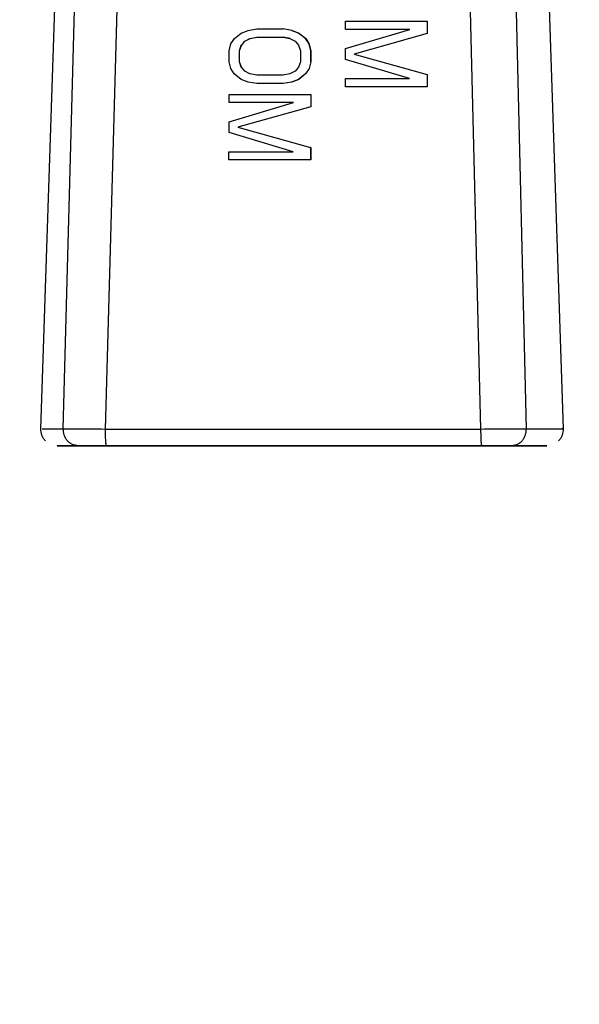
# Model space of a CAD drawing. Header units: inches. Extents: x 170 to 288, y 234 to 248.
# Tile 339 of 480: x 235.4547 to 235.4996, y 243.868 to 243.947. Entities that reach past the tile are written whole.
import ezdxf

# ---------------------------------------------------------------- set-up
doc = ezdxf.new("R2010")
doc.units = ezdxf.units.IN
doc.header["$LTSCALE"] = 0.25
doc.header["$MEASUREMENT"] = 0
doc.layers.add('ANNOTATIONS', color=1, linetype='Continuous')
doc.layers.add('STANDARD Z GUIDE MOTOR LH', color=7, linetype='Continuous')
doc.styles.add('ARIAL', font='arial.ttf', dxfattribs={"height": 0.09375})
doc.dimstyles.new('STANDARD$0', dxfattribs={"dimtxt": 0.09375, "dimasz": 0.09375, "dimexe": 0.03125, "dimexo": 0.046875, "dimgap": 0.09, "dimtad": 0, "dimtih": 1, "dimtoh": 1, "dimdec": 4, "dimzin": 0, "dimdsep": 46, "dimtxsty": 'ARIAL', "dimcen": 0.09, "dimadec": 0, "dimazin": 0, "dimtfac": 1, "dimtdec": 4, "dimtofl": 0, "dimtmove": 0, "dimatfit": 1, "dimfxl": 1, "dimtolj": 1, "dimtzin": 0, "dimarcsym": 0})

# ---------------------------------------------------------------- blocks, each defined once
blk = doc.blocks.new('*D42')
at = {"layer": 'ANNOTATIONS', "color": 0, "lineweight": -2, "transparency": 16777216}
for p, q in [((234.726904, 244.143778), (236.441841, 244.143778)), ((236.410591, 244.050028), (236.410591, 242.280117)), ((236.410591, 240.233194), (236.410591, 242.003105)), ((235.133154, 240.139444), (236.441841, 240.139444))]:
    blk.add_line(p, q, dxfattribs=at)
at = {"layer": 'ANNOTATIONS', "color": 0, "transparency": 16777216}
for points in [[(236.394966, 244.050028), (236.426216, 244.050028), (236.410591, 244.143778)], [(236.394966, 240.233194), (236.426216, 240.233194), (236.410591, 240.139444)]]:
    blk.add_solid(points, dxfattribs=at)
at = {"layer": 'defpoints', "color": 0, "transparency": 16777216}
for p in [(234.680029, 244.143778), (236.410591, 244.143778), (235.086279, 240.139444)]:
    blk.add_point(p, dxfattribs=at)
at = {"layer": 'ANNOTATIONS', "color": 0, "transparency": 16777216, "insert": (236.410591, 242.141611), "char_height": 0.09375, "attachment_point": 5, "style": 'ARIAL'}
blk.add_mtext('\\A1;OPENING HEIGHT', dxfattribs=at)

msp = doc.modelspace()

# ---------------------------------------------------------------- linework, layer by layer
at = {"layer": 'STANDARD Z GUIDE MOTOR LH'}
for p, q in [((235.456368, 243.914164), (235.460049, 244.024575)), ((235.494591, 244.024574), (235.498269, 243.914163)), ((235.458173, 243.914164), (235.461066, 244.022284)), ((235.492718, 244.022284), (235.495289, 243.914163)), ((235.464513, 244.022241), (235.46153, 243.914149)), ((235.491674, 243.914149), (235.488986, 244.022241)), ((235.480803, 243.946189), (235.480804, 243.946845)), ((235.480804, 243.946845), (235.487353, 243.946845)), ((235.487353, 243.946845), (235.487352, 243.945861)), ((235.487361, 243.946842), (235.487353, 243.946845)), ((235.487361, 243.946842), (235.48736, 243.945858)), ((235.471894, 243.945463), (235.472452, 243.945901)), ((235.472452, 243.945901), (235.473009, 243.946119)), ((235.473009, 243.946119), (235.473706, 243.946229)), ((235.473706, 243.946229), (235.475796, 243.946229)), ((235.476493, 243.946119), (235.475796, 243.946229)), ((235.47705, 243.945901), (235.476493, 243.946119)), ((235.476501, 243.946116), (235.476493, 243.946119)), ((235.476501, 243.946116), (235.477058, 243.945898)), ((235.477607, 243.945463), (235.47705, 243.945901)), ((235.477058, 243.945898), (235.47705, 243.945901)), ((235.477058, 243.945898), (235.477615, 243.94546)), ((235.480801, 243.944659), (235.485959, 243.946189)), ((235.485959, 243.946189), (235.480803, 243.946189)), ((235.480811, 243.946186), (235.480803, 243.946189)), ((235.485949, 243.946186), (235.480811, 243.946186)), ((235.487352, 243.945861), (235.481497, 243.944221)), ((235.48736, 243.945858), (235.481506, 243.944219)), ((235.48736, 243.945858), (235.487352, 243.945861)), ((235.471474, 243.944479), (235.471614, 243.945026)), ((235.471614, 243.945026), (235.471894, 243.945463)), ((235.47231, 243.944479), (235.47245, 243.944917)), ((235.472318, 243.944476), (235.472458, 243.944914)), ((235.47245, 243.944917), (235.472729, 243.945245)), ((235.47245, 243.944917), (235.472458, 243.944914)), ((235.472458, 243.944914), (235.472737, 243.945242)), ((235.472729, 243.945245), (235.473148, 243.945463)), ((235.472729, 243.945245), (235.472737, 243.945242)), ((235.472737, 243.945242), (235.473156, 243.94546)), ((235.473148, 243.945463), (235.473705, 243.945573)), ((235.473148, 243.945463), (235.473156, 243.94546)), ((235.473156, 243.94546), (235.473713, 243.94557)), ((235.473705, 243.945573), (235.475796, 243.945573)), ((235.473705, 243.945573), (235.473713, 243.94557)), ((235.473713, 243.94557), (235.475803, 243.94557)), ((235.475796, 243.945573), (235.476353, 243.945463)), ((235.475796, 243.945573), (235.475803, 243.94557)), ((235.476357, 243.945461), (235.475803, 243.94557)), ((235.476353, 243.945463), (235.476771, 243.945245)), ((235.476771, 243.945245), (235.477049, 243.944917)), ((235.477049, 243.944917), (235.477188, 243.944479)), ((235.477885, 243.945026), (235.477607, 243.945463)), ((235.477615, 243.94546), (235.477607, 243.945463)), ((235.477615, 243.94546), (235.477893, 243.945023)), ((235.478024, 243.944479), (235.477885, 243.945026)), ((235.477893, 243.945023), (235.477885, 243.945026)), ((235.477893, 243.945023), (235.478032, 243.944476)), ((235.471473, 243.943605), (235.471474, 243.944479)), ((235.472309, 243.943605), (235.47231, 243.944479)), ((235.47231, 243.944479), (235.472318, 243.944476)), ((235.472317, 243.943602), (235.472318, 243.944476)), ((235.477188, 243.944479), (235.477186, 243.943605)), ((235.478022, 243.943605), (235.478024, 243.944479)), ((235.478032, 243.944476), (235.478024, 243.944479)), ((235.478032, 243.944476), (235.47803, 243.943602)), ((235.4808, 243.943784), (235.480801, 243.944659)), ((235.481497, 243.944221), (235.487348, 243.942581)), ((235.471612, 243.943058), (235.471473, 243.943605)), ((235.472448, 243.943167), (235.472309, 243.943605)), ((235.472309, 243.943605), (235.472317, 243.943602)), ((235.472456, 243.943164), (235.472317, 243.943602)), ((235.477186, 243.943605), (235.477046, 243.943167)), ((235.478022, 243.943605), (235.477882, 243.943058)), ((235.47803, 243.943602), (235.47789, 243.943055)), ((235.478022, 243.943605), (235.47803, 243.943602)), ((235.485954, 243.942253), (235.4808, 243.943784)), ((235.480808, 243.943781), (235.4808, 243.943784)), ((235.485952, 243.942253), (235.480808, 243.943781)), ((235.47189, 243.942621), (235.471612, 243.943058)), ((235.472446, 243.942183), (235.47189, 243.942621)), ((235.472726, 243.942839), (235.472448, 243.943167)), ((235.472448, 243.943167), (235.472456, 243.943164)), ((235.472734, 243.942836), (235.472456, 243.943164)), ((235.473144, 243.942621), (235.472726, 243.942839)), ((235.472726, 243.942839), (235.472734, 243.942836)), ((235.473148, 243.94262), (235.472734, 243.942836)), ((235.473701, 243.942511), (235.473144, 243.942621)), ((235.475791, 243.942511), (235.473701, 243.942511)), ((235.476349, 243.942621), (235.475791, 243.942511)), ((235.476767, 243.942839), (235.476349, 243.942621)), ((235.477046, 243.943167), (235.476767, 243.942839)), ((235.477603, 243.942621), (235.477045, 243.942183)), ((235.477611, 243.942618), (235.477053, 243.94218)), ((235.477882, 243.943058), (235.477603, 243.942621)), ((235.477611, 243.942618), (235.477603, 243.942621)), ((235.47789, 243.943055), (235.477611, 243.942618)), ((235.47789, 243.943055), (235.477882, 243.943058)), ((235.487348, 243.942581), (235.487346, 243.941597)), ((235.487356, 243.942578), (235.487348, 243.942581)), ((235.487356, 243.942578), (235.487354, 243.941594)), ((235.473004, 243.941965), (235.472446, 243.942183)), ((235.4737, 243.941855), (235.473004, 243.941965)), ((235.473012, 243.941962), (235.473004, 243.941965)), ((235.473708, 243.941852), (235.473012, 243.941962)), ((235.47579, 243.941855), (235.4737, 243.941855)), ((235.473708, 243.941852), (235.4737, 243.941855)), ((235.475798, 243.941852), (235.473708, 243.941852)), ((235.476487, 243.941965), (235.47579, 243.941855)), ((235.475798, 243.941852), (235.47579, 243.941855)), ((235.476495, 243.941962), (235.475798, 243.941852)), ((235.477045, 243.942183), (235.476487, 243.941965)), ((235.476495, 243.941962), (235.476487, 243.941965)), ((235.477053, 243.94218), (235.476495, 243.941962)), ((235.477053, 243.94218), (235.477045, 243.942183)), ((235.480797, 243.941597), (235.480798, 243.942253)), ((235.480798, 243.942253), (235.485954, 243.942253)), ((235.471468, 243.940325), (235.471469, 243.940981)), ((235.471469, 243.940981), (235.478019, 243.940981)), ((235.478019, 243.940981), (235.478018, 243.939997)), ((235.478027, 243.940978), (235.478019, 243.940981)), ((235.478027, 243.940978), (235.478026, 243.939994)), ((235.487346, 243.941597), (235.480797, 243.941597)), ((235.480805, 243.941594), (235.480797, 243.941597)), ((235.487354, 243.941594), (235.480805, 243.941594)), ((235.487354, 243.941594), (235.487346, 243.941597)), ((235.471466, 243.938794), (235.476624, 243.940325)), ((235.476624, 243.940325), (235.471468, 243.940325)), ((235.471476, 243.940322), (235.471468, 243.940325)), ((235.476615, 243.940322), (235.471476, 243.940322)), ((235.478018, 243.939997), (235.472163, 243.938357)), ((235.478026, 243.939994), (235.472172, 243.938354)), ((235.478026, 243.939994), (235.478018, 243.939997)), ((235.471465, 243.937919), (235.471466, 243.938794)), ((235.476619, 243.936389), (235.471465, 243.937919)), ((235.471473, 243.937916), (235.471465, 243.937919)), ((235.476617, 243.936389), (235.471473, 243.937916)), ((235.472163, 243.938357), (235.478013, 243.936717)), ((235.471462, 243.935733), (235.471463, 243.936389)), ((235.471463, 243.936389), (235.476619, 243.936389)), ((235.478013, 243.936717), (235.478012, 243.935732)), ((235.478021, 243.936714), (235.478013, 243.936717)), ((235.478021, 243.936714), (235.47802, 243.93573)), ((235.478012, 243.935732), (235.471462, 243.935733)), ((235.47147, 243.93573), (235.471462, 243.935733)), ((235.47802, 243.93573), (235.47147, 243.93573)), ((235.47802, 243.93573), (235.478012, 243.935732)), ((235.46153, 243.914149), (235.491674, 243.914149)), ((235.46161, 243.912808), (235.493028, 243.912807)), ((235.461632, 243.912808), (235.491809, 243.912807)), ((235.493005, 243.912807), (235.462828, 243.912807))]:
    msp.add_line(p, q, dxfattribs=at)
for points, knots in [([(235.456739, 243.913203), (235.456679, 243.913273), (235.456559, 243.913413), (235.4564, 243.913733), (235.45638, 243.913994), (235.456366, 243.914164)], [0, 0, 0, 0, 0.263843, 0.522038, 1, 1, 1, 1]), ([(235.456469, 243.914164), (235.456479, 243.914164), (235.4565, 243.914164), (235.457572, 243.914164), (235.458173, 243.914164)], [0, 0, 0, 0, 0.43921, 1, 1, 1, 1]), ([(235.458173, 243.914164), (235.458335, 243.914165), (235.458664, 243.914166), (235.459453, 243.914163), (235.460422, 243.914158), (235.461157, 243.914152), (235.46153, 243.914149)], [0, 0, 0, 0, 0.2379498, 0.4840048, 0.7380366, 1, 1, 1, 1]), ([(235.459371, 243.912808), (235.459218, 243.912826), (235.458981, 243.912854), (235.458697, 243.913024), (235.458503, 243.913201), (235.458348, 243.913419), (235.458202, 243.913735), (235.458184, 243.913995), (235.458173, 243.914164)], [0, 0, 0, 0, 0.238928, 0.368044, 0.499946, 0.631892, 0.760965, 1, 1, 1, 1]), ([(235.46153, 243.914149), (235.461531, 243.913975), (235.461533, 243.913625), (235.461551, 243.913181), (235.461578, 243.912869), (235.461599, 243.912828), (235.46161, 243.912808)], [0, 0, 0, 0, 0.249987, 0.499991, 0.749937, 1, 1, 1, 1]), ([(235.491674, 243.914149), (235.49205, 243.914152), (235.492792, 243.914158), (235.49382, 243.914163), (235.49469, 243.914165), (235.495091, 243.914164), (235.495289, 243.914163)], [0, 0, 0, 0, 0.2619742, 0.516004, 0.7620579, 1, 1, 1, 1]), ([(235.491753, 243.912807), (235.491743, 243.912828), (235.491722, 243.912868), (235.491695, 243.91318), (235.491677, 243.913625), (235.491675, 243.913974), (235.491674, 243.914149)], [0, 0, 0, 0, 0.249936, 0.500026, 0.749966, 1, 1, 1, 1]), ([(235.495289, 243.914163), (235.495278, 243.913995), (235.495261, 243.913735), (235.495124, 243.913419), (235.494979, 243.9132), (235.494797, 243.913024), (235.49453, 243.912854), (235.494308, 243.912826), (235.494164, 243.912807)], [0, 0, 0, 0, 0.239023, 0.368108, 0.500041, 0.632007, 0.761076, 1, 1, 1, 1]), ([(235.495289, 243.914163), (235.49603, 243.914163), (235.497514, 243.914163), (235.498352, 243.914163), (235.498196, 243.914163), (235.498168, 243.914163)], [0, 0, 0, 0, 0.45112, 0.902227, 1, 1, 1, 1]), ([(235.498271, 243.914163), (235.498257, 243.913994), (235.498237, 243.913733), (235.498078, 243.913412), (235.497958, 243.913273), (235.497898, 243.913202)], [0, 0, 0, 0, 0.477957, 0.736116, 1, 1, 1, 1]), ([(235.460473, 243.912808), (235.459759, 243.912808), (235.458331, 243.912808), (235.45755, 243.912808), (235.457756, 243.912808), (235.458833, 243.912808), (235.459371, 243.912808)], [0, 0, 0, 0, 0.250014, 0.500004, 0.74999, 1, 1, 1, 1]), ([(235.461021, 243.912808), (235.460317, 243.912808), (235.458909, 243.912808), (235.458535, 243.912808), (235.458348, 243.912808)], [0, 0, 0, 0, 0.5000169, 1, 1, 1, 1]), ([(235.458413, 243.912808), (235.458423, 243.912808), (235.458446, 243.912808), (235.459408, 243.912808), (235.459954, 243.912808)], [0, 0, 0, 0, 0.432333, 1, 1, 1, 1]), ([(235.459371, 243.912808), (235.459486, 243.912808), (235.459714, 243.912808), (235.460257, 243.912808), (235.460898, 243.912808), (235.461372, 243.912808), (235.46161, 243.912808)], [0, 0, 0, 0, 0.249962, 0.499963, 0.750022, 1, 1, 1, 1]), ([(235.459954, 243.912808), (235.460035, 243.912808), (235.4602, 243.912808), (235.460595, 243.912808), (235.461079, 243.912808), (235.461446, 243.912808), (235.461632, 243.912808)], [0, 0, 0, 0, 0.238455, 0.484703, 0.738477, 1, 1, 1, 1]), ([(235.462884, 243.912807), (235.462644, 243.912807), (235.462165, 243.912807), (235.461487, 243.912807), (235.460891, 243.912807), (235.460612, 243.912808), (235.460473, 243.912808)], [0, 0, 0, 0, 0.24998, 0.499988, 0.750089, 1, 1, 1, 1]), ([(235.462828, 243.912807), (235.46264, 243.912807), (235.46227, 243.912807), (235.461757, 243.912807), (235.461321, 243.912807), (235.46112, 243.912807), (235.461021, 243.912808)], [0, 0, 0, 0, 0.260934, 0.514592, 0.760979, 1, 1, 1, 1]), ([(235.494164, 243.912807), (235.494025, 243.912807), (235.493747, 243.912807), (235.49315, 243.912807), (235.492472, 243.912807), (235.491993, 243.912807), (235.491753, 243.912807)], [0, 0, 0, 0, 0.2499813, 0.5000041, 0.7500347, 1, 1, 1, 1]), ([(235.491809, 243.912807), (235.491997, 243.912807), (235.492367, 243.912807), (235.49288, 243.912807), (235.493316, 243.912807), (235.493517, 243.912807), (235.493617, 243.912807)], [0, 0, 0, 0, 0.260936, 0.514595, 0.760954, 1, 1, 1, 1]), ([(235.494684, 243.912807), (235.494602, 243.912807), (235.494437, 243.912807), (235.494043, 243.912807), (235.493558, 243.912807), (235.493191, 243.912807), (235.493005, 243.912807)], [0, 0, 0, 0, 0.2385574, 0.484782, 0.7385311, 1, 1, 1, 1]), ([(235.493028, 243.912807), (235.493265, 243.912807), (235.493739, 243.912807), (235.49438, 243.912807), (235.494923, 243.912807), (235.495152, 243.912807), (235.495266, 243.912807)], [0, 0, 0, 0, 0.24996, 0.5, 0.750056, 1, 1, 1, 1]), ([(235.493617, 243.912807), (235.49433, 243.912807), (235.495614, 243.912807), (235.495967, 243.912807), (235.496125, 243.912807)], [0, 0, 0, 0, 0.555775, 1, 1, 1, 1]), ([(235.494164, 243.912807), (235.494878, 243.912807), (235.496306, 243.912807), (235.497087, 243.912807), (235.496881, 243.912807), (235.495804, 243.912807), (235.495266, 243.912807)], [0, 0, 0, 0, 0.250018, 0.500012, 0.750002, 1, 1, 1, 1]), ([(235.496289, 243.912807), (235.496288, 243.912807), (235.496285, 243.912807), (235.495217, 243.912807), (235.494684, 243.912807)], [0, 0, 0, 0, 0.499981, 1, 1, 1, 1])]:
    msp.add_open_spline(points, degree=3, knots=knots, dxfattribs=at)

# ---------------------------------------------------------------- dimensions: what is measured, and where the dimension line sits
at = {"layer": 'ANNOTATIONS'}
dim = msp.add_linear_dim(base=(236.410591, 244.143778), p1=(235.086279, 240.139444), p2=(234.680029, 244.143778), angle=90, text='OPENING HEIGHT', dimstyle='STANDARD$0', dxfattribs=at)
dim.commit()
dim.dimension.update_dxf_attribs({"geometry": '*D42', "text_midpoint": (236.410591, 242.141611)})

doc.saveas('drawing.dxf')
